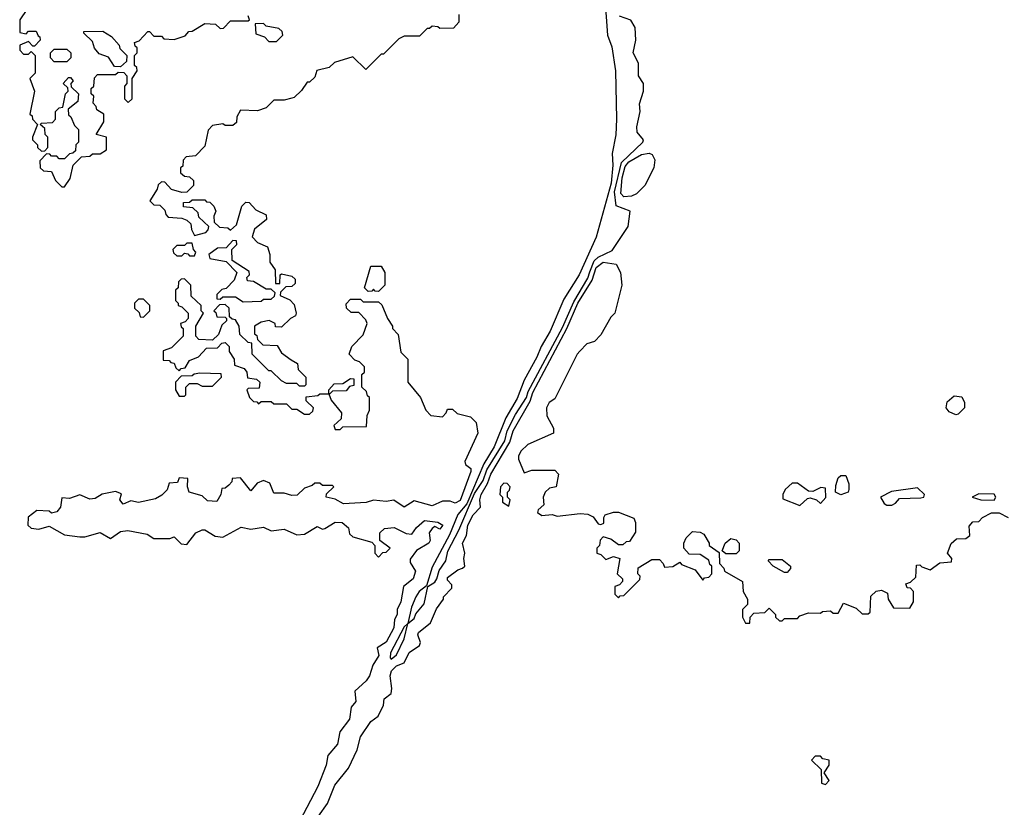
# Model space of a CAD drawing. Extents: x 2769579 to 2883812, y 684207 to 828660.
# Tile 439 of 505: x 2814920 to 2818775, y 809900 to 812985. Entities that reach past the tile are written whole.
import ezdxf

# ---------------------------------------------------------------- set-up
doc = ezdxf.new("R2010")
doc.units = 0

msp = doc.modelspace()

# ---------------------------------------------------------------- linework, layer by layer
at = {"layer": '0CON02XD'}
for points in [[(2817183.3, 813445), (2817222, 812925), (2817239.1, 812879.1), (2817252.5, 812785), (2817256.9, 812595), (2817254.1, 812534.1), (2817239.5, 812460.5), (2817242.9, 812415), (2817236.2, 812345), (2817176.8, 812133.2), (2817111.2, 811985), (2817050.3, 811889.7), (2816997.5, 811765), (2816961.2, 811705), (2816945, 811662.5), (2816895, 811572.5), (2816868.1, 811501.9), (2816823.8, 811425), (2816777.7, 811312.3), (2816736.7, 811245), (2816670.7, 811089.3), (2816635, 811047.5), (2816602.5, 810967.5), (2816535, 810840), (2816512.5, 810767.5), (2816483.8, 810745), (2816471.2, 810725), (2816453.6, 810683.6), (2816440, 810620), (2816425, 810607.5), (2816372, 810505), (2816370, 810485), (2816375, 810480)], [(2814947.5, 813025), (2814920, 812985), (2814920, 812935), (2814945, 812930), (2814955, 812940), (2814985, 812940), (2814991.7, 812921.7), (2814998.3, 812918.3), (2815000, 812905), (2814978.3, 812881.7), (2814971.7, 812881.7), (2814955, 812900), (2814920, 812885), (2814920, 812865), (2814935, 812850), (2814955, 812850), (2814965, 812860), (2814980, 812845), (2814980, 812775), (2814960, 812755), (2814977.5, 812705), (2814960, 812615), (2814968.3, 812608.3), (2814970, 812595), (2814990, 812575), (2814970, 812525), (2814970, 812515), (2814990, 812495), (2814990, 812485), (2815005, 812470), (2815018.3, 812471.7), (2815030, 812485), (2815030, 812525), (2815020, 812535), (2815018.3, 812558.3), (2815000, 812575), (2815005, 812580), (2815048.3, 812581.7), (2815060, 812595), (2815060, 812625), (2815075, 812640), (2815088.3, 812641.7), (2815100, 812695), (2815110, 812705), (2815108.3, 812718.3), (2815090, 812735), (2815111.7, 812758.3), (2815118.3, 812758.3), (2815130, 812745), (2815120, 812735), (2815121.7, 812721.7), (2815150, 812695), (2815147.5, 812665), (2815110, 812635), (2815111.7, 812611.7), (2815120, 812605), (2815135, 812570), (2815150, 812555), (2815150, 812505), (2815140, 812495), (2815138.3, 812471.7), (2815128.3, 812461.7), (2815115, 812460), (2815095, 812440), (2815075, 812440), (2815065, 812450), (2815045, 812450), (2815038.3, 812458.3), (2815025, 812460), (2814998.3, 812431.7), (2815000, 812405), (2815013, 812393), (2815045, 812390), (2815060, 812355), (2815085, 812330), (2815095, 812330), (2815117, 812363), (2815130, 812415), (2815161.7, 812448.3), (2815195, 812450), (2815205, 812460), (2815235, 812460), (2815260, 812475), (2815260, 812525), (2815220, 812535), (2815250, 812585), (2815250, 812615), (2815221.7, 812631.7), (2815220, 812645), (2815208.3, 812658.3), (2815210, 812685), (2815200, 812695), (2815200, 812715), (2815210, 812725), (2815213, 812757), (2815225, 812770), (2815295, 812770), (2815305, 812780), (2815328.3, 812778.3), (2815340, 812765), (2815340, 812735), (2815330, 812725), (2815330, 812675), (2815345, 812660), (2815360, 812675), (2815360, 812755), (2815380, 812785), (2815378.3, 812798.3), (2815370, 812805), (2815370, 812845), (2815380, 812855), (2815380, 812875), (2815371.7, 812881.7), (2815370, 812895), (2815388.3, 812901.7), (2815421.7, 812938.3), (2815428.3, 812938.3), (2815445, 812920), (2815475, 812920), (2815485, 812910), (2815525, 812907.5), (2815568.3, 812921.7), (2815581.7, 812938.3), (2815595, 812940), (2815645, 812970), (2815687, 812967), (2815705, 812950), (2815718.3, 812951.7), (2815745, 812980), (2815815, 812980), (2815820, 812985), (2815815, 813000)], [(2816640, 813005), (2816640, 812975), (2816618.3, 812951.7), (2816565, 812950), (2816557, 812957), (2816535, 812960), (2816525, 812950), (2816515, 812950), (2816485, 812920), (2816425, 812920), (2816405, 812910), (2816345, 812850), (2816335, 812850), (2816275, 812790), (2816225, 812840), (2816153, 812817), (2816131.7, 812798.3), (2816083.6, 812786.4), (2816075, 812760), (2816055, 812740), (2816045, 812740), (2816023, 812707), (2815995, 812680), (2815985, 812677.5), (2815955, 812670), (2815915, 812670), (2815885, 812640), (2815851.7, 812628.3), (2815785, 812630), (2815770, 812605), (2815768.3, 812581.7), (2815755, 812570), (2815725, 812570), (2815715, 812577.5), (2815675, 812570), (2815658.3, 812551.7), (2815645, 812490), (2815608.3, 812451.7), (2815571.7, 812448.3), (2815560, 812435), (2815558.3, 812411.7), (2815550, 812405), (2815550, 812385), (2815565, 812372.5), (2815585, 812370), (2815600, 812355), (2815600, 812335), (2815575, 812310), (2815555, 812307.5), (2815515, 812320), (2815488.3, 812348.3), (2815475, 812350), (2815461.7, 812338.3), (2815458.3, 812321.7), (2815430, 812275), (2815445, 812260), (2815468.3, 812258.3), (2815488.3, 812238.3), (2815491.7, 812221.7), (2815501.7, 812211.7), (2815555, 812207.5), (2815575, 812200), (2815590, 812185), (2815593, 812163), (2815605, 812140), (2815648.3, 812151.7), (2815658.3, 812161.7), (2815660, 812175), (2815621.7, 812211.7), (2815618.3, 812228.3), (2815598.3, 812248.3), (2815561.7, 812251.7), (2815561.7, 812268.3), (2815585, 812270), (2815595, 812280), (2815645, 812280), (2815651.7, 812271.7), (2815665, 812270), (2815680, 812255), (2815687.5, 812235), (2815680, 812215), (2815681.7, 812191.7), (2815701.7, 812171.7), (2815735, 812170), (2815745, 812160), (2815768.3, 812181.7), (2815790, 812255), (2815805, 812270), (2815818.3, 812268.3), (2815845, 812240), (2815885, 812220), (2815887, 812203), (2815840, 812165), (2815830, 812135), (2815851.7, 812111.7), (2815890, 812095), (2815900, 812065), (2815900, 812035), (2815920, 812005), (2815921.7, 811951.7), (2815938.3, 811951.7), (2815940, 811985), (2815945, 811990), (2815985, 811980), (2815998.3, 811968.3), (2815998.3, 811951.7), (2815985, 811940), (2815961.7, 811938.3), (2815941.7, 811918.3), (2815940, 811905), (2815978.3, 811888.3), (2815995, 811870), (2816002.5, 811835), (2816000, 811825), (2815980, 811815), (2815945, 811780), (2815921.7, 811781.7), (2815920, 811795), (2815897, 811807), (2815865, 811800), (2815840, 811785), (2815840, 811755), (2815848.3, 811748.3), (2815851.7, 811731.7), (2815871.7, 811711.7), (2815928.3, 811708.3), (2815945, 811680), (2815983.3, 811653.3)], [(2816375, 810480), (2816395, 810497.5), (2816425, 810560), (2816440, 810620), (2816465, 810640), (2816471.7, 810658.3), (2816503.6, 810696.4), (2816517.5, 810765), (2816545, 810782.5), (2816553.3, 810795), (2816562.9, 810827.1), (2816588.8, 810865), (2816596.1, 810903.9), (2816640, 810985), (2816701.2, 811128.8), (2816735, 811180), (2816748.8, 811221.2), (2816819.2, 811335), (2816829.2, 811375), (2816860.9, 811439.1), (2816904.2, 811505), (2816910.7, 811529.3), (2817045, 811778.8), (2817089.8, 811880.2), (2817145, 811972), (2817152.4, 811997.6), (2817169.5, 812040.5), (2817185, 812054.3), (2817239.5, 812080.5), (2817302.5, 812175), (2817310, 812235), (2817256, 812256), (2817249.2, 812310.8), (2817276.7, 812425), (2817360, 812505), (2817362.5, 812515), (2817337.5, 812545), (2817336.2, 812565), (2817350, 812625), (2817347.5, 812655), (2817362.5, 812705), (2817362.5, 812735), (2817342.5, 812765), (2817342.5, 812815), (2817322.5, 812855), (2817332.5, 812905), (2817330, 812955), (2817313, 812983), (2817268.6, 812998.6)], [(2815925, 812900), (2815950, 812925), (2815948.3, 812938.3), (2815935, 812950), (2815885, 812960), (2815875, 812970), (2815841.7, 812968.3), (2815845, 812930), (2815878.3, 812918.3), (2815895, 812900), (2815925, 812900)], [(2815315, 812800), (2815291.7, 812801.7), (2815268.3, 812838.3), (2815231.7, 812851.7), (2815213, 812873), (2815205, 812900), (2815171.7, 812931.7), (2815171.7, 812938.3), (2815245, 812940), (2815279.5, 812919.5), (2815310, 812885), (2815311.7, 812871.7), (2815340, 812845), (2815338.3, 812821.7), (2815315, 812800)], [(2815105, 812820), (2815055, 812820), (2815040, 812835), (2815040, 812855), (2815055, 812870), (2815105, 812870), (2815120, 812855), (2815120, 812835), (2815105, 812820)], [(2817285, 812291.2), (2817274.4, 812304.4), (2817279.1, 812365), (2817290.2, 812409.8), (2817305, 812428.1), (2817355, 812457.5), (2817385, 812462.5), (2817396.4, 812456.4), (2817406.4, 812436.4), (2817402.5, 812405), (2817367.5, 812335), (2817335, 812302.5), (2817315, 812293.8), (2817285, 812291.2)], [(2815605, 812060), (2815610, 812075), (2815600, 812085), (2815595, 812110), (2815575, 812110), (2815565, 812100), (2815535, 812100), (2815520, 812085), (2815521.7, 812071.7), (2815535, 812060), (2815555, 812060), (2815565, 812070), (2815578.3, 812068.3), (2815585, 812060), (2815605, 812060)], [(2815795, 811880), (2815865, 811882.5), (2815875, 811890), (2815905, 811890), (2815918.3, 811901.7), (2815920, 811915), (2815905, 811930), (2815885, 811930), (2815835, 811960), (2815811.7, 811961.7), (2815810, 811975), (2815820, 811985), (2815818.3, 811998.3), (2815751.7, 812041.7), (2815750, 812085), (2815770, 812105), (2815768.3, 812118.3), (2815755, 812120), (2815728.3, 812091.7), (2815695, 812090), (2815660, 812065), (2815665, 812050), (2815728.3, 812038.3), (2815770, 811995), (2815760, 811965), (2815728.3, 811931.7), (2815711.7, 811928.3), (2815691.7, 811908.3), (2815691.7, 811891.7), (2815705, 811890), (2815715, 811900), (2815765, 811900), (2815795, 811880)], [(2816089.4, 809865), (2816125.7, 809914.3), (2816153.6, 809986.4), (2816206.8, 810053.2), (2816241.4, 810125), (2816254.5, 810175.5), (2816295, 810236.7), (2816323.6, 810256.4), (2816345, 810300), (2816347.5, 810325), (2816374, 810346), (2816377.1, 810365), (2816370.8, 810415), (2816375.8, 810435), (2816395, 810454.2), (2816425, 810466.2), (2816445, 810506.2), (2816485.8, 810534.2), (2816490, 810545), (2816478.8, 810575), (2816481.2, 810585), (2816528, 810622), (2816552.3, 810677.7), (2816580, 810715), (2816580, 810725), (2816611.7, 810758.3), (2816611.7, 810771.7), (2816595, 810790), (2816595, 810800), (2816635, 810830), (2816653.6, 810836.4), (2816662.5, 810845), (2816658.8, 810875), (2816663.3, 810895), (2816654, 810935), (2816670, 810965), (2816674.6, 811005.4), (2816695, 811046.2), (2816723.8, 811075), (2816721.1, 811105), (2816726.7, 811125), (2816751.8, 811168.2), (2816764.7, 811205.3), (2816839.6, 811330.4), (2816852.5, 811375), (2816918.7, 811491.3), (2816929.5, 811525), (2817062.7, 811775), (2817105, 811874.2), (2817160.9, 811965), (2817177.1, 812015), (2817205, 812035.6), (2817255, 812027.5), (2817272.5, 811995), (2817277.5, 811945), (2817250, 811835), (2817235, 811820), (2817195, 811750), (2817170, 811725), (2817140, 811715), (2817113.3, 811686.7), (2817102.5, 811675), (2817015, 811500), (2816992.5, 811485), (2816983.3, 811465), (2816983.6, 811433.6), (2817010, 811385), (2817010, 811365), (2816909.3, 811320.7), (2816882.5, 811295), (2816873.3, 811275), (2816873, 811263), (2816895, 811210), (2816925, 811220), (2817015, 811220), (2817030, 811205), (2817020, 811155), (2816995, 811150), (2816977.5, 811135), (2816970, 811115), (2816972.5, 811085), (2816950, 811065), (2816947.5, 811055), (2816965, 811043.3), (2817005, 811047.5), (2817025, 811040), (2817115, 811051.2), (2817145, 811048.8), (2817165, 811037.5), (2817185, 811010), (2817195, 811007.5), (2817207, 811013), (2817206.7, 811035), (2817212.5, 811045), (2817245, 811056.2), (2817265, 811056), (2817325, 811032.5), (2817331.2, 811015), (2817331.7, 810978.3), (2817308.3, 810941.7), (2817295, 810940), (2817281.7, 810928.3), (2817265, 810927.5), (2817235, 810950), (2817205, 810960), (2817193, 810947), (2817190, 810925), (2817180, 810915), (2817180, 810895), (2817195, 810890), (2817215, 810870), (2817245, 810882.5), (2817270, 810875), (2817260, 810815), (2817280, 810795), (2817280, 810785), (2817268.3, 810771.7), (2817250, 810765), (2817250, 810735), (2817265, 810720), (2817271.7, 810728.3), (2817285, 810730), (2817348.3, 810791.7), (2817350, 810805), (2817340, 810815), (2817341.7, 810838.3), (2817395, 810870), (2817425, 810870), (2817440, 810855), (2817445, 810840), (2817477, 810843), (2817505, 810860), (2817511.7, 810851.7), (2817565, 810830), (2817595, 810790), (2817601.7, 810798.3), (2817618.3, 810801.7), (2817630, 810815), (2817630, 810845), (2817621.7, 810851.7), (2817618.3, 810868.3), (2817585, 810890), (2817541.7, 810891.7), (2817520, 810915), (2817520, 810935), (2817530, 810955)], [(2816325, 811920), (2816311.7, 811921.7), (2816305, 811930), (2816298.3, 811921.7), (2816285, 811920), (2816270, 811935), (2816295, 812020), (2816335, 812020), (2816350, 811995), (2816350, 811945), (2816325, 811920)], [(2815983.3, 811653.3), (2816008.3, 811638.3), (2816010, 811615), (2816040, 811585), (2816040, 811555), (2816035, 811550), (2816015, 811550), (2816005, 811560), (2815965, 811560), (2815945, 811570), (2815905, 811610), (2815895, 811610), (2815830, 811675), (2815828.3, 811718.3), (2815815, 811720), (2815781.7, 811751.7), (2815780, 811785), (2815765, 811810), (2815751.7, 811811.7), (2815741.7, 811821.7), (2815740, 811855), (2815725, 811870), (2815701.7, 811868.3), (2815680, 811845), (2815688.3, 811838.3), (2815691.7, 811821.7), (2815725, 811820), (2815730, 811815), (2815730, 811805), (2815711.7, 811788.3), (2815698.3, 811751.7), (2815675, 811730), (2815621.7, 811731.7), (2815610, 811745), (2815610, 811785), (2815640, 811835), (2815630, 811845), (2815630, 811865), (2815591.7, 811901.7), (2815590, 811945), (2815565, 811970), (2815551.7, 811968.3), (2815541.7, 811958.3), (2815540, 811935), (2815530, 811925), (2815530, 811885), (2815540, 811875), (2815540, 811865), (2815555, 811860), (2815580, 811835), (2815580, 811815), (2815568.3, 811801.7), (2815550, 811795), (2815551.7, 811781.7), (2815560, 811775), (2815560, 811745), (2815515, 811700), (2815481.7, 811688.3), (2815481.7, 811651.7), (2815505, 811650), (2815511.7, 811641.7), (2815525, 811640), (2815531.7, 811621.7), (2815545, 811610), (2815551.7, 811618.3), (2815568.3, 811621.7), (2815585, 811650), (2815620, 811665), (2815651.7, 811698.3), (2815695, 811700), (2815711.7, 811718.3), (2815725, 811720), (2815740, 811705), (2815740, 811685), (2815760, 811655), (2815761.7, 811631.7), (2815798.3, 811618.3), (2815810, 811605), (2815811.7, 811581.7), (2815847, 811577), (2815860, 811565), (2815858.3, 811541.7), (2815815, 811540), (2815810, 811535), (2815820, 811505), (2815835, 811490), (2815848.3, 811488.3), (2815855, 811480), (2815865, 811490), (2815905, 811490), (2815915, 811480), (2815965, 811480), (2815985, 811460), (2816005, 811460), (2816035, 811440), (2816055, 811440), (2816068.3, 811451.7), (2816070, 811465), (2816041.7, 811491.7), (2816041.7, 811508.3), (2816087.5, 811512.5), (2816095, 811520), (2816130, 811520), (2816140, 811495), (2816180, 811445), (2816178.3, 811421.7), (2816150, 811395), (2816155, 811380), (2816175, 811380), (2816185, 811390), (2816278.3, 811391.7), (2816280, 811435), (2816290, 811455), (2816290, 811505), (2816281.7, 811511.7), (2816278.3, 811528.3), (2816260, 811545), (2816260, 811595), (2816270, 811605), (2816270, 811625), (2816250, 811645), (2816231.7, 811651.7), (2816210, 811675), (2816220, 811705), (2816265, 811750), (2816280, 811795), (2816275, 811810), (2816248.3, 811838.3), (2816218.3, 811838.3), (2816200, 811855), (2816198.3, 811871.7), (2816215, 811890), (2816255, 811890), (2816265, 811880), (2816325, 811880), (2816338.3, 811868.3), (2816360, 811815), (2816380, 811785), (2816380, 811775), (2816401.7, 811751.7), (2816413, 811683), (2816440, 811655), (2816440, 811565), (2816490, 811505), (2816510, 811455), (2816530, 811435), (2816575, 811430), (2816590, 811445), (2816595, 811460), (2816615, 811460), (2816633, 811443), (2816685, 811430), (2816707, 811407), (2816713.3, 811365), (2816663.3, 811255), (2816665, 811242.5), (2816687, 811227), (2816686.7, 811215), (2816645, 811101.2), (2816625, 811091.2), (2816605, 811098.8), (2816575, 811098.8), (2816535, 811081.2), (2816465, 811100), (2816425, 811076.2), (2816385, 811103.3), (2816355, 811097.5), (2816305, 811103.3), (2816276.1, 811093.9), (2816188.3, 811088.3), (2816155, 811107.5), (2816120, 811115), (2816121.7, 811128.3), (2816150, 811155), (2816145, 811160), (2816105, 811160), (2816095, 811170), (2816075, 811170), (2816065, 811160), (2816035, 811150), (2816007, 811123), (2815985, 811121.2), (2815955, 811130), (2815915, 811130), (2815899.3, 811169.3), (2815875, 811180), (2815850, 811170), (2815825, 811140), (2815785, 811190), (2815751.7, 811188.3), (2815750, 811175), (2815738.3, 811161.7), (2815725, 811150), (2815711.7, 811148.3), (2815707.5, 811125), (2815691.7, 811098.3), (2815655, 811100), (2815635, 811120), (2815583.8, 811133.8), (2815577.5, 811155), (2815578.3, 811188.3), (2815545, 811190), (2815538.3, 811171.7), (2815505, 811170), (2815497, 811143), (2815477, 811123), (2815451.7, 811108.3), (2815385, 811093.3), (2815355, 811100), (2815325, 811087.5), (2815312.5, 811105), (2815318.3, 811128.3), (2815295, 811136.7), (2815243, 811127), (2815215, 811110), (2815195, 811107.5), (2815155, 811123.3), (2815115, 811110), (2815085, 811112.5), (2815080, 811075), (2815065, 811057.5), (2815045, 811052.5), (2815035, 811060), (2814987, 811063), (2814953.6, 811036.4), (2814952.5, 811005), (2814965, 810993.3), (2814995, 810990), (2815035, 811001.2), (2815095, 810966.7), (2815155, 810958.8), (2815175, 810958.8), (2815235, 810976.7), (2815275, 810953.3), (2815315, 810980), (2815343.6, 810983.6), (2815419.3, 810969.3), (2815445, 810952.5), (2815507.5, 810952.5), (2815525, 810960), (2815551.7, 810931.7), (2815575, 810930), (2815610, 810975), (2815635, 810986.2), (2815645, 810986.2), (2815685, 810962.5), (2815715, 810957.5), (2815787, 810997), (2815825, 810990), (2815875, 810996.7), (2815905, 810982.5), (2815955, 810990), (2816005, 810967.5), (2816035, 810970), (2816085, 811000), (2816105, 810990), (2816115, 810992.5), (2816155, 811017.5), (2816182.5, 811015), (2816207.5, 810995), (2816211.7, 810971.7), (2816225, 810960), (2816298.3, 810938.3), (2816310, 810925), (2816310, 810895), (2816325, 810880), (2816341.7, 810898.3), (2816355, 810900), (2816370, 810915), (2816330, 810945), (2816330, 810975), (2816348.3, 810991.7), (2816386.4, 810996.4), (2816433, 810973), (2816455, 810970), (2816473.6, 810996.4), (2816505, 811023.3), (2816557, 811017), (2816576.7, 811005), (2816565, 810990), (2816545, 811000), (2816535, 810992.5), (2816523.3, 810975), (2816527.5, 810945), (2816522.5, 810935), (2816473.6, 810906.4), (2816448.3, 810871.7), (2816448.3, 810858.3), (2816470, 810825), (2816460, 810795), (2816422.5, 810765), (2816412.5, 810705), (2816397.5, 810675), (2816397.5, 810655), (2816387.5, 810635), (2816385, 810602.5), (2816355, 810547.5), (2816320, 810525), (2816326.7, 810495), (2816303, 810457), (2816290, 810415), (2816276.7, 810395), (2816232.5, 810355), (2816236.7, 810315), (2816218.3, 810291.7), (2816212, 810245), (2816173.3, 810195), (2816165, 810146.7), (2816126.4, 810103.6), (2816120, 810065), (2816088, 809982), (2815987.9, 809792.1)], [(2815405, 811820), (2815430, 811845), (2815430, 811865), (2815405, 811890), (2815385, 811890), (2815370, 811875), (2815370, 811855), (2815388.3, 811838.3), (2815391.7, 811821.7), (2815405, 811820)], [(2815565, 811510), (2815570, 811515), (2815570, 811545), (2815585, 811560), (2815615, 811560), (2815635, 811550), (2815675, 811550), (2815710, 811585), (2815708.3, 811598.3), (2815625, 811600), (2815603, 811597), (2815595, 811590), (2815551.7, 811588.3), (2815530, 811565), (2815530, 811535), (2815545, 811510), (2815565, 811510)], [(2816135, 811520), (2816130, 811520), (2816130, 811535), (2816151.7, 811558.3), (2816185, 811560), (2816215, 811580), (2816228.3, 811578.3), (2816228.3, 811551.7), (2816211.7, 811548.3), (2816198.3, 811531.7), (2816145, 811530), (2816135, 811520)], [(2818585, 811437.5), (2818559.3, 811449.3), (2818547.5, 811465), (2818551.7, 811488.3), (2818578.3, 811511.7), (2818608.3, 811508.3), (2818620, 811485), (2818620, 811465), (2818595, 811440), (2818585, 811437.5)], [(2818135, 811124.3), (2818114.4, 811134.4), (2818115, 811160), (2818125, 811190), (2818135, 811200), (2818155, 811200), (2818166.4, 811166.4), (2818166.7, 811145), (2818163.3, 811135), (2818135, 811124.3)], [(2816835, 811080), (2816840, 811105), (2816830, 811115), (2816830, 811135), (2816838.3, 811141.7), (2816840, 811155), (2816828.3, 811168.3), (2816815, 811170), (2816802.5, 811155), (2816800, 811125), (2816810, 811115), (2816810, 811095), (2816835, 811080)], [(2817975, 811082.5), (2818005, 811110), (2818015, 811112.5), (2818040, 811105), (2818055, 811090), (2818076.4, 811113.6), (2818075, 811150), (2818057, 811153), (2818025, 811137.5), (2818008.3, 811138.3), (2817965, 811170), (2817945, 811170), (2817917.5, 811145), (2817907.5, 811125), (2817908.3, 811108.3), (2817975, 811082.5)], [(2818335, 811083.8), (2818349.3, 811090.7), (2818365, 811110), (2818448.3, 811111.7), (2818460, 811115), (2818462.5, 811125), (2818435, 811151.2), (2818333, 811137), (2818290, 811115), (2818305, 811090), (2818315, 811083.8), (2818335, 811083.8)], [(2818735, 811103.3), (2818742.5, 811115), (2818735, 811126.7), (2818675, 811127.5), (2818650, 811115), (2818683.9, 811103.9), (2818735, 811103.3)], [(2817530, 810955), (2817555, 810980), (2817585, 810977.5), (2817599.3, 810969.3), (2817620, 810935), (2817620, 810925), (2817658.3, 810898.3), (2817660, 810855), (2817677, 810837), (2817680, 810825), (2817750, 810785), (2817752.5, 810745), (2817770, 810715), (2817770, 810695), (2817750, 810675), (2817750, 810645), (2817761.7, 810621.7), (2817778.3, 810621.7), (2817780, 810645), (2817795, 810660), (2817837, 810663), (2817855, 810680), (2817880, 810655), (2817880, 810645), (2817895, 810630), (2817905, 810630), (2817915, 810640), (2817965, 810640), (2817975, 810650), (2818008.3, 810661.7), (2818055, 810660), (2818063, 810667), (2818095, 810670), (2818105, 810660), (2818125, 810660), (2818145, 810700), (2818195, 810680), (2818218.3, 810658.3), (2818241.7, 810658.3), (2818250, 810665), (2818253, 810727), (2818273, 810747), (2818295, 810750), (2818318.3, 810738.3), (2818320, 810715), (2818341.7, 810681.7), (2818405, 810680), (2818420, 810705), (2818420, 810745), (2818408.3, 810758.3), (2818395, 810760), (2818390, 810775), (2818408.3, 810781.7), (2818428.3, 810801.7), (2818431.7, 810848.3), (2818445, 810850), (2818451.7, 810841.7), (2818485, 810830), (2818523, 810857), (2818568.3, 810861.7), (2818570, 810875), (2818552.5, 810895), (2818567, 810933), (2818588.3, 810951.7), (2818625, 810952.5), (2818640, 810965), (2818638.3, 811001.7), (2818651.7, 811018.3), (2818675, 811020), (2818690, 811035), (2818725, 811053.3), (2818755, 811053.3), (2818790, 811035)], [(2817725, 810892.5), (2817685, 810892.5), (2817670, 810905), (2817682.5, 810935), (2817705, 810952.5), (2817725, 810947.5), (2817737.5, 810935), (2817737.5, 810905), (2817725, 810892.5)], [(2817925, 810820), (2817915, 810820), (2817870, 810845), (2817850, 810865), (2817855, 810870), (2817905, 810870), (2817937.5, 810845), (2817937.5, 810835), (2817925, 810820)], [(2818075, 809990), (2818090, 810005), (2818070, 810035), (2818090, 810065), (2818090, 810085), (2818065, 810090), (2818055, 810100), (2818035, 810100), (2818020, 810085), (2818058.3, 810048.3), (2818060, 809995), (2818075, 809990)]]:
    msp.add_lwpolyline(points, dxfattribs=at)

doc.saveas('drawing.dxf')
